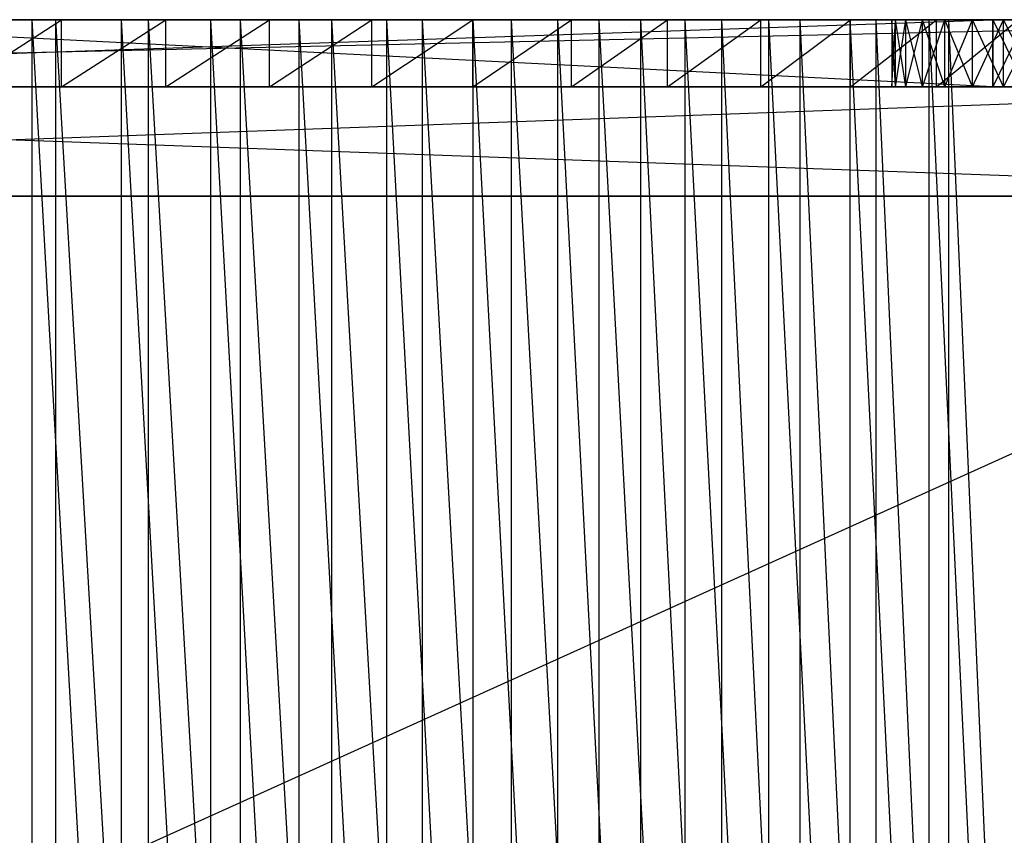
# Model space of a CAD drawing. Extents: x -125 to 125, y -143 to 0.
# Tile 359 of 406: x 0 to 12, y -10 to 0. Entities that reach past the tile are written whole.
import ezdxf

# ---------------------------------------------------------------- set-up
doc = ezdxf.new("R2010")
doc.units = 0
doc.header["$LTSCALE"] = 25.4
doc.layers.get('0').update_dxf_attribs({"linetype": 'CONTINUOUS'})

# ---------------------------------------------------------------- blocks, each defined once
blk = doc.blocks.new('NL2500027000_STL_3')
at = {"color": 0}
for p, q in [((-15.76, 0, -12.313), (13.363, 0, -52.089)), ((13.114, 0, -51.786), (-15.76, 0, -12.313)), ((-15.76, 0, -12.313), (12.09, 0, -51.238)), ((12.811, 0, -51.537), (-15.76, 0, -12.313)), ((13.114, 0, -51.786), (-15.76, 0, -12.313)), ((12.811, 0, -51.537), (-15.76, 0, -12.313)), ((12.465, 0, -51.352), (-15.76, 0, -12.313)), ((12.465, 0, -51.352), (-15.76, 0, -12.313)), ((-15.76, 0, -12.313), (12.09, 0, -51.238)), ((-15.76, 0, -12.313), (13.363, 0, -52.089)), ((17.7, 0, -78.2), (-17.7, 0, -78.2)), ((17.7, 0, -78.2), (-17.7, 0, -78.2)), ((17.7, 0, -78.2), (-17.7, -0.8, -78.2)), ((17.7, 0, -78.2), (-17.7, -0.8, -78.2)), ((12.09, 0, -51.238), (-16.466, 0, -11.352)), ((11.7, 0, -51.2), (-16.466, 0, -11.352)), ((12.09, 0, -51.238), (-16.466, 0, -11.352)), ((11.7, 0, -51.2), (-16.466, 0, -11.352)), ((-12.001, 0, -14.079), (13.363, 0, -52.089)), ((-12.001, 0, -14.079), (13.363, 0, -52.089)), ((11.7, 0, -51.2), (-11.7, 0, -51.2)), ((-11.7, -0.8, -51.2), (11.7, 0, -51.2)), ((-11.7, -0.8, -51.2), (11.7, 0, -51.2)), ((11.7, 0, -51.2), (-11.7, 0, -51.2)), ((-11.028, 0, -14.854), (13.363, 0, -52.089)), ((-11.028, 0, -14.854), (13.363, 0, -52.089)), ((13.363, 0, -52.089), (-10.006, 0, -15.561)), ((13.363, 0, -52.089), (-10.006, 0, -15.561)), ((-9.781, 0, -74.809), (17.7, 0, -78.2)), ((-9.781, 0, -74.809), (17.7, 0, -78.2)), ((-9.377, 0, -74.686), (17.7, 0, -78.2)), ((-9.377, 0, -74.686), (17.7, 0, -78.2)), ((-8.938, 0, -16.198), (13.363, 0, -52.089)), ((-8.938, 0, -16.198), (13.363, 0, -52.089)), ((-7.829, 0, -16.762), (13.363, 0, -52.089)), ((-7.829, 0, -16.762), (13.363, 0, -52.089)), ((10.541, 0, -24.619), (-6.686, 0, -17.25)), ((-6.686, 0, -17.25), (10.5, 0, -24.2)), ((10.541, 0, -24.619), (-6.686, 0, -17.25)), ((13.363, 0, -52.089), (-6.686, 0, -17.25)), ((-6.686, 0, -17.25), (10.5, 0, -24.2)), ((13.363, 0, -52.089), (-6.686, 0, -17.25)), ((10.5, 0, -24.2), (-5.512, 0, -17.66)), ((10.5, 0, -24.2), (-5.512, 0, -17.66)), ((10.541, 0, -21.281), (-4.313, 0, -17.99)), ((10.5, 0, -21.7), (-4.313, 0, -17.99)), ((10.541, 0, -21.281), (-4.313, 0, -17.99)), ((10.5, 0, -21.7), (-4.313, 0, -17.99)), ((10.5, 0, -24.2), (-4.313, 0, -17.99)), ((10.5, 0, -24.2), (-4.313, 0, -17.99)), ((-4.038, 0, -72.2), (17.7, 0, -78.2)), ((-4.038, 0, -72.2), (17.7, 0, -78.2)), ((-4.038, 0, -72.2), (11.7, 0, -72.2)), ((11.7, -0.8, -72.2), (-4.038, 0, -72.2)), ((11.7, -0.8, -72.2), (-4.038, 0, -72.2)), ((-4.038, 0, -72.2), (11.7, 0, -72.2)), ((-3.095, 0, -18.239), (10.541, 0, -21.281)), ((-3.095, 0, -18.239), (10.541, 0, -21.281)), ((-1.862, 0, -18.406), (10.541, 0, -21.281)), ((-1.862, 0, -18.406), (10.541, 0, -21.281)), ((-0.8, 0, 18.483), (0.267, 0, 18.498)), ((-0.8, 0, 18.483), (0.267, 0, 18.498)), ((-0.622, 0, -18.49), (10.541, 0, -21.281)), ((-0.622, 0, -18.49), (0.622, 0, -18.49)), ((-0.622, 0, -18.49), (10.541, 0, -21.281)), ((-0.622, -0.8, -18.49), (0.622, 0, -18.49)), ((-0.622, 0, -18.49), (0.622, 0, -18.49)), ((-0.622, -0.8, -18.49), (0.622, 0, -18.49)), ((0.551, 0, 19.992), (-0.551, 0, 19.992)), ((-0.551, 0, 19.992), (0.267, 0, 18.498)), ((-0.551, 0, 19.992), (0.267, 0, 18.498)), ((0.551, 0, 19.992), (-0.551, 0, 19.992)), ((0.267, 0, 18.498), (0.267, -19, 18.498)), ((0.267, 0, 18.498), (0.267, -19, 18.498)), ((0.267, 0, 18.498), (1.332, -19, 18.452)), ((0.267, 0, 18.498), (1.332, -19, 18.452)), ((0.267, 0, 18.498), (1.332, 0, 18.452)), ((0.551, 0, 19.992), (0.267, 0, 18.498)), ((0.551, 0, 19.992), (0.267, 0, 18.498)), ((0.267, 0, 18.498), (1.332, 0, 18.452)), ((1.652, 0, 19.932), (0.551, 0, 19.992)), ((0.551, 0, 19.992), (1.652, -19, 19.932)), ((0.551, 0, 19.992), (1.652, -19, 19.932)), ((0.551, 0, 19.992), (0.551, -19, 19.992)), ((0.551, 0, 19.992), (0.551, -19, 19.992)), ((0.551, 0, 19.992), (1.332, 0, 18.452)), ((0.551, 0, 19.992), (1.332, 0, 18.452)), ((1.652, 0, 19.932), (0.551, 0, 19.992)), ((0.622, 0, -18.49), (10.541, 0, -21.281)), ((0.622, 0, -18.49), (10.541, 0, -21.281)), ((0.622, 0, -18.49), (1.862, 0, -18.406)), ((0.622, -0.8, -18.49), (0.622, 0, -18.49)), ((0.622, -0.8, -18.49), (0.622, 0, -18.49)), ((0.622, -0.8, -18.49), (1.862, 0, -18.406)), ((0.622, 0, -18.49), (1.862, 0, -18.406)), ((0.622, -0.8, -18.49), (1.862, 0, -18.406)), ((1.332, 0, 18.452), (1.332, -19, 18.452)), ((1.332, 0, 18.452), (1.332, -19, 18.452)), ((1.332, 0, 18.452), (2.393, -19, 18.345)), ((1.332, 0, 18.452), (2.393, -19, 18.345)), ((1.332, 0, 18.452), (2.393, 0, 18.345)), ((1.652, 0, 19.932), (1.332, 0, 18.452)), ((1.652, 0, 19.932), (1.332, 0, 18.452)), ((1.332, 0, 18.452), (2.393, 0, 18.345)), ((2.747, 0, 19.81), (1.652, 0, 19.932)), ((1.652, 0, 19.932), (2.747, -19, 19.81)), ((1.652, 0, 19.932), (2.747, -19, 19.81)), ((1.652, 0, 19.932), (1.652, -19, 19.932)), ((1.652, 0, 19.932), (1.652, -19, 19.932)), ((1.652, 0, 19.932), (2.393, 0, 18.345)), ((1.652, 0, 19.932), (2.393, 0, 18.345)), ((2.747, 0, 19.81), (1.652, 0, 19.932)), ((1.862, 0, -18.406), (10.541, 0, -21.281)), ((1.862, 0, -18.406), (10.541, 0, -21.281)), ((1.862, 0, -18.406), (3.095, 0, -18.239)), ((1.862, -0.8, -18.406), (1.862, 0, -18.406)), ((1.862, -0.8, -18.406), (1.862, 0, -18.406)), ((1.862, -0.8, -18.406), (3.095, 0, -18.239)), ((1.862, 0, -18.406), (3.095, 0, -18.239)), ((1.862, -0.8, -18.406), (3.095, 0, -18.239)), ((2.393, 0, 18.345), (2.393, -19, 18.345)), ((2.393, 0, 18.345), (2.393, -19, 18.345)), ((2.393, 0, 18.345), (3.446, -19, 18.176)), ((2.393, 0, 18.345), (3.446, -19, 18.176)), ((2.393, 0, 18.345), (3.446, 0, 18.176)), ((2.747, 0, 19.81), (2.393, 0, 18.345)), ((2.747, 0, 19.81), (2.393, 0, 18.345)), ((2.393, 0, 18.345), (3.446, 0, 18.176)), ((3.834, 0, 19.629), (2.747, 0, 19.81)), ((2.747, 0, 19.81), (3.834, -19, 19.629)), ((2.747, 0, 19.81), (3.834, -19, 19.629)), ((2.747, 0, 19.81), (2.747, -19, 19.81)), ((2.747, 0, 19.81), (2.747, -19, 19.81)), ((2.747, 0, 19.81), (3.446, 0, 18.176)), ((2.747, 0, 19.81), (3.446, 0, 18.176)), ((3.834, 0, 19.629), (2.747, 0, 19.81)), ((10.541, 0, -21.281), (3.095, 0, -18.239)), ((3.095, 0, -18.239), (10.664, 0, -20.877)), ((10.541, 0, -21.281), (3.095, 0, -18.239)), ((3.095, 0, -18.239), (4.313, 0, -17.99)), ((3.095, 0, -18.239), (10.664, 0, -20.877)), ((3.095, -0.8, -18.239), (3.095, 0, -18.239)), ((3.095, -0.8, -18.239), (3.095, 0, -18.239)), ((3.095, -0.8, -18.239), (4.313, 0, -17.99)), ((3.095, 0, -18.239), (4.313, 0, -17.99)), ((3.095, -0.8, -18.239), (4.313, 0, -17.99)), ((3.446, 0, 18.176), (3.446, -19, 18.176)), ((3.446, 0, 18.176), (3.446, -19, 18.176)), ((3.446, 0, 18.176), (4.487, -19, 17.948)), ((3.446, 0, 18.176), (4.487, -19, 17.948)), ((3.446, 0, 18.176), (4.487, 0, 17.948)), ((3.834, 0, 19.629), (3.446, 0, 18.176)), ((3.834, 0, 19.629), (3.446, 0, 18.176)), ((3.446, 0, 18.176), (4.487, 0, 17.948)), ((4.91, 0, 19.388), (3.834, 0, 19.629)), ((3.834, 0, 19.629), (4.91, -19, 19.388)), ((3.834, 0, 19.629), (4.91, -19, 19.388)), ((3.834, 0, 19.629), (3.834, -19, 19.629)), ((3.834, 0, 19.629), (3.834, -19, 19.629)), ((3.834, 0, 19.629), (4.487, 0, 17.948)), ((3.834, 0, 19.629), (4.487, 0, 17.948)), ((4.91, 0, 19.388), (3.834, 0, 19.629)), ((4.313, 0, -17.99), (10.664, 0, -20.877)), ((4.313, 0, -17.99), (10.664, 0, -20.877)), ((4.313, 0, -17.99), (5.512, 0, -17.66)), ((4.313, -0.8, -17.99), (4.313, 0, -17.99)), ((4.313, -0.8, -17.99), (4.313, 0, -17.99)), ((4.313, -0.8, -17.99), (5.512, 0, -17.66)), ((4.313, 0, -17.99), (5.512, 0, -17.66)), ((4.313, -0.8, -17.99), (5.512, 0, -17.66)), ((4.487, 0, 17.948), (4.487, -19, 17.948)), ((4.487, 0, 17.948), (4.487, -19, 17.948)), ((4.487, 0, 17.948), (5.514, -19, 17.659)), ((4.487, 0, 17.948), (5.514, -19, 17.659)), ((4.487, 0, 17.948), (5.514, 0, 17.659)), ((4.91, 0, 19.388), (4.487, 0, 17.948)), ((4.91, 0, 19.388), (4.487, 0, 17.948)), ((4.487, 0, 17.948), (5.514, 0, 17.659)), ((5.97, 0, 19.088), (4.91, 0, 19.388)), ((4.91, 0, 19.388), (5.97, -19, 19.088)), ((4.91, 0, 19.388), (5.97, -19, 19.088)), ((4.91, 0, 19.388), (4.91, -19, 19.388)), ((4.91, 0, 19.388), (4.91, -19, 19.388)), ((4.91, 0, 19.388), (5.514, 0, 17.659)), ((4.91, 0, 19.388), (5.514, 0, 17.659)), ((5.97, 0, 19.088), (4.91, 0, 19.388)), ((5.512, 0, -17.66), (10.664, 0, -20.877)), ((5.512, 0, -17.66), (10.664, 0, -20.877)), ((5.512, 0, -17.66), (10.862, 0, -20.506)), ((5.512, 0, -17.66), (10.862, 0, -20.506)), ((5.512, 0, -17.66), (6.686, 0, -17.25)), ((5.512, -0.8, -17.66), (5.512, 0, -17.66)), ((5.512, -0.8, -17.66), (5.512, 0, -17.66)), ((5.512, -0.8, -17.66), (6.686, 0, -17.25)), ((5.512, 0, -17.66), (6.686, 0, -17.25)), ((5.512, -0.8, -17.66), (6.686, 0, -17.25)), ((5.514, 0, 17.659), (5.514, -19, 17.659)), ((5.514, 0, 17.659), (5.514, -19, 17.659)), ((5.514, 0, 17.659), (6.522, -19, 17.312)), ((5.514, 0, 17.659), (6.522, -19, 17.312)), ((5.514, 0, 17.659), (6.522, 0, 17.312)), ((5.97, 0, 19.088), (5.514, 0, 17.659)), ((5.97, 0, 19.088), (5.514, 0, 17.659)), ((5.514, 0, 17.659), (6.522, 0, 17.312)), ((7.013, 0, 18.73), (5.97, 0, 19.088)), ((5.97, 0, 19.088), (7.013, -19, 18.73)), ((5.97, 0, 19.088), (7.013, -19, 18.73)), ((5.97, 0, 19.088), (5.97, -19, 19.088)), ((5.97, 0, 19.088), (5.97, -19, 19.088)), ((5.97, 0, 19.088), (6.522, 0, 17.312)), ((5.97, 0, 19.088), (6.522, 0, 17.312)), ((7.013, 0, 18.73), (5.97, 0, 19.088)), ((6.522, 0, 17.312), (6.522, -19, 17.312)), ((6.522, 0, 17.312), (6.522, -19, 17.312)), ((6.522, 0, 17.312), (7.508, -19, 16.908)), ((6.522, 0, 17.312), (7.508, -19, 16.908)), ((6.522, 0, 17.312), (7.508, 0, 16.908)), ((7.013, 0, 18.73), (6.522, 0, 17.312)), ((7.013, 0, 18.73), (6.522, 0, 17.312)), ((6.522, 0, 17.312), (7.508, 0, 16.908)), ((6.686, 0, -17.25), (10.862, 0, -20.506)), ((6.686, 0, -17.25), (10.862, 0, -20.506)), ((6.686, 0, -17.25), (11.13, 0, -20.18)), ((6.686, 0, -17.25), (11.13, 0, -20.18)), ((6.686, 0, -17.25), (7.829, 0, -16.762)), ((6.686, -0.8, -17.25), (6.686, 0, -17.25)), ((6.686, -0.8, -17.25), (6.686, 0, -17.25)), ((6.686, -0.8, -17.25), (7.829, 0, -16.762)), ((6.686, 0, -17.25), (7.829, 0, -16.762)), ((6.686, -0.8, -17.25), (7.829, 0, -16.762)), ((8.034, 0, 18.315), (7.013, 0, 18.73)), ((7.013, 0, 18.73), (8.034, -19, 18.315)), ((7.013, 0, 18.73), (8.034, -19, 18.315)), ((7.013, 0, 18.73), (7.013, -19, 18.73)), ((7.013, 0, 18.73), (7.013, -19, 18.73)), ((7.013, 0, 18.73), (7.508, 0, 16.908)), ((7.013, 0, 18.73), (7.508, 0, 16.908)), ((8.034, 0, 18.315), (7.013, 0, 18.73)), ((7.508, 0, 16.908), (7.508, -19, 16.908)), ((7.508, 0, 16.908), (7.508, -19, 16.908)), ((7.508, 0, 16.908), (8.47, -19, 16.447)), ((7.508, 0, 16.908), (8.47, -19, 16.447)), ((7.508, 0, 16.908), (8.47, 0, 16.447)), ((8.034, 0, 18.315), (7.508, 0, 16.908)), ((8.034, 0, 18.315), (7.508, 0, 16.908)), ((7.508, 0, 16.908), (8.47, 0, 16.447)), ((7.829, 0, -16.762), (11.13, 0, -20.18)), ((7.829, 0, -16.762), (11.13, 0, -20.18)), ((7.829, 0, -16.762), (11.456, 0, -19.912)), ((7.829, 0, -16.762), (11.456, 0, -19.912)), ((7.829, 0, -16.762), (8.938, 0, -16.198)), ((7.829, -0.8, -16.762), (7.829, 0, -16.762)), ((7.829, -0.8, -16.762), (7.829, 0, -16.762)), ((7.829, -0.8, -16.762), (8.938, 0, -16.198)), ((7.829, 0, -16.762), (8.938, 0, -16.198)), ((7.829, -0.8, -16.762), (8.938, 0, -16.198)), ((9.031, 0, 17.845), (8.034, 0, 18.315)), ((8.034, 0, 18.315), (9.031, -19, 17.845)), ((8.034, 0, 18.315), (9.031, -19, 17.845)), ((8.034, 0, 18.315), (8.034, -19, 18.315)), ((8.034, 0, 18.315), (8.034, -19, 18.315)), ((8.034, 0, 18.315), (8.47, 0, 16.447)), ((8.034, 0, 18.315), (8.47, 0, 16.447)), ((9.031, 0, 17.845), (8.034, 0, 18.315)), ((8.47, 0, 16.447), (8.47, -19, 16.447)), ((8.47, 0, 16.447), (8.47, -19, 16.447)), ((8.47, 0, 16.447), (9.403, -19, 15.932)), ((8.47, 0, 16.447), (9.403, -19, 15.932)), ((8.47, 0, 16.447), (9.403, 0, 15.932)), ((9.031, 0, 17.845), (8.47, 0, 16.447)), ((9.031, 0, 17.845), (8.47, 0, 16.447)), ((8.47, 0, 16.447), (9.403, 0, 15.932)), ((8.938, 0, -16.198), (11.456, 0, -19.912)), ((8.938, 0, -16.198), (11.456, 0, -19.912)), ((8.938, 0, -16.198), (11.827, 0, -19.714)), ((8.938, 0, -16.198), (11.827, 0, -19.714)), ((8.938, 0, -16.198), (10.006, 0, -15.561)), ((8.938, -0.8, -16.198), (8.938, 0, -16.198)), ((8.938, -0.8, -16.198), (8.938, 0, -16.198)), ((8.938, -0.8, -16.198), (10.006, 0, -15.561)), ((8.938, 0, -16.198), (10.006, 0, -15.561)), ((8.938, -0.8, -16.198), (10.006, 0, -15.561)), ((10, 0, 17.321), (9.031, 0, 17.845)), ((9.031, 0, 17.845), (10, -19, 17.321)), ((9.031, 0, 17.845), (10, -19, 17.321)), ((9.031, 0, 17.845), (9.031, -19, 17.845)), ((9.031, 0, 17.845), (9.031, -19, 17.845)), ((9.031, 0, 17.845), (9.403, 0, 15.932)), ((9.031, 0, 17.845), (9.403, 0, 15.932)), ((10, 0, 17.321), (9.031, 0, 17.845)), ((9.403, 0, 15.932), (9.403, -19, 15.932)), ((9.403, 0, 15.932), (9.403, -19, 15.932)), ((9.403, 0, 15.932), (10.306, -19, 15.364)), ((9.403, 0, 15.932), (10.306, -19, 15.364)), ((9.403, 0, 15.932), (10.306, 0, 15.364)), ((10, 0, 17.321), (9.403, 0, 15.932)), ((10, 0, 17.321), (9.403, 0, 15.932)), ((9.403, 0, 15.932), (10.306, 0, 15.364)), ((10.939, 0, 16.743), (10, 0, 17.321)), ((10, 0, 17.321), (10.939, -19, 16.743)), ((10, 0, 17.321), (10.939, -19, 16.743)), ((10, 0, 17.321), (10, -19, 17.321)), ((10, 0, 17.321), (10, -19, 17.321)), ((10, 0, 17.321), (10.306, 0, 15.364)), ((10, 0, 17.321), (10.306, 0, 15.364)), ((10.939, 0, 16.743), (10, 0, 17.321)), ((10.006, 0, -15.561), (11.827, 0, -19.714)), ((10.006, 0, -15.561), (11.827, 0, -19.714)), ((10.006, 0, -15.561), (12.231, 0, -19.591)), ((10.006, 0, -15.561), (12.231, 0, -19.591)), ((10.006, 0, -15.561), (11.028, 0, -14.854)), ((10.006, -0.8, -15.561), (10.006, 0, -15.561)), ((10.006, -0.8, -15.561), (10.006, 0, -15.561)), ((10.006, -0.8, -15.561), (11.028, 0, -14.854)), ((10.006, 0, -15.561), (11.028, 0, -14.854)), ((10.006, -0.8, -15.561), (11.028, 0, -14.854)), ((10.306, 0, 15.364), (10.306, -19, 15.364)), ((10.306, 0, 15.364), (10.306, -19, 15.364)), ((10.306, 0, 15.364), (11.174, -19, 14.744)), ((10.306, 0, 15.364), (11.174, -19, 14.744)), ((10.306, 0, 15.364), (11.174, 0, 14.744)), ((10.939, 0, 16.743), (10.306, 0, 15.364)), ((10.939, 0, 16.743), (10.306, 0, 15.364)), ((10.306, 0, 15.364), (11.174, 0, 14.744)), ((10.5, 0, -24.2), (10.541, 0, -24.619)), ((10.541, 0, -21.281), (10.5, 0, -21.7)), ((10.5, 0, -21.7), (10.5, 0, -24.2)), ((10.5, 0, -24.2), (10.5, -0.8, -24.2)), ((10.5, -0.8, -24.2), (10.541, 0, -24.619)), ((10.5, 0, -24.2), (10.541, 0, -24.619)), ((10.5, -0.8, -24.2), (10.541, 0, -24.619)), ((10.5, 0, -21.7), (10.5, 0, -24.2)), ((10.5, 0, -21.7), (10.5, -0.8, -24.2)), ((10.5, 0, -24.2), (10.5, -0.8, -24.2)), ((10.5, 0, -21.7), (10.5, -0.8, -24.2)), ((10.5, 0, -21.7), (10.5, -0.8, -21.7)), ((10.541, -0.8, -21.281), (10.5, 0, -21.7)), ((10.541, 0, -21.281), (10.5, 0, -21.7)), ((10.541, -0.8, -21.281), (10.5, 0, -21.7)), ((10.5, 0, -21.7), (10.5, -0.8, -21.7)), ((10.541, 0, -24.619), (13.363, 0, -52.089)), ((10.664, 0, -20.877), (10.541, 0, -21.281)), ((13.662, 0, -52.81), (10.541, 0, -24.619)), ((10.541, 0, -24.619), (10.664, 0, -25.023)), ((13.662, 0, -52.81), (10.541, 0, -24.619)), ((13.548, 0, -52.435), (10.541, 0, -24.619)), ((13.548, 0, -52.435), (10.541, 0, -24.619)), ((10.541, 0, -24.619), (13.363, 0, -52.089)), ((10.541, -0.8, -24.619), (10.541, 0, -24.619)), ((10.541, -0.8, -24.619), (10.541, 0, -24.619)), ((10.541, -0.8, -24.619), (10.664, 0, -25.023)), ((10.541, 0, -24.619), (10.664, 0, -25.023)), ((10.541, -0.8, -24.619), (10.664, 0, -25.023)), ((10.664, -0.8, -20.877), (10.541, 0, -21.281)), ((10.664, 0, -20.877), (10.541, 0, -21.281)), ((10.664, -0.8, -20.877), (10.541, 0, -21.281)), ((10.541, -0.8, -21.281), (10.541, 0, -21.281)), ((10.541, -0.8, -21.281), (10.541, 0, -21.281)), ((10.664, 0, -25.023), (13.662, 0, -52.81)), ((10.664, 0, -25.023), (10.862, 0, -25.394)), ((10.664, 0, -25.023), (13.662, 0, -52.81)), ((10.862, 0, -20.506), (10.664, 0, -20.877)), ((10.664, -0.8, -25.023), (10.664, 0, -25.023)), ((10.664, -0.8, -25.023), (10.664, 0, -25.023)), ((10.664, -0.8, -25.023), (10.862, 0, -25.394)), ((10.664, 0, -25.023), (10.862, 0, -25.394)), ((10.664, -0.8, -25.023), (10.862, 0, -25.394)), ((10.862, -0.8, -20.506), (10.664, 0, -20.877)), ((10.862, 0, -20.506), (10.664, 0, -20.877)), ((10.862, -0.8, -20.506), (10.664, 0, -20.877)), ((10.664, -0.8, -20.877), (10.664, 0, -20.877)), ((10.664, -0.8, -20.877), (10.664, 0, -20.877)), ((10.862, 0, -25.394), (13.662, 0, -52.81)), ((10.862, 0, -25.394), (13.662, 0, -52.81)), ((10.862, 0, -25.394), (11.13, 0, -25.72)), ((11.13, 0, -20.18), (10.862, 0, -20.506)), ((10.862, -0.8, -25.394), (10.862, 0, -25.394)), ((10.862, -0.8, -25.394), (10.862, 0, -25.394)), ((10.862, -0.8, -25.394), (11.13, 0, -25.72)), ((10.862, 0, -25.394), (11.13, 0, -25.72)), ((10.862, -0.8, -25.394), (11.13, 0, -25.72)), ((11.13, -0.8, -20.18), (10.862, 0, -20.506)), ((11.13, 0, -20.18), (10.862, 0, -20.506)), ((11.13, -0.8, -20.18), (10.862, 0, -20.506)), ((10.862, -0.8, -20.506), (10.862, 0, -20.506)), ((10.862, -0.8, -20.506), (10.862, 0, -20.506)), ((11.845, 0, 16.115), (10.939, 0, 16.743)), ((10.939, 0, 16.743), (11.845, -19, 16.115)), ((10.939, 0, 16.743), (11.845, -19, 16.115)), ((10.939, 0, 16.743), (10.939, -19, 16.743)), ((10.939, 0, 16.743), (10.939, -19, 16.743)), ((10.939, 0, 16.743), (11.174, 0, 14.744)), ((10.939, 0, 16.743), (11.174, 0, 14.744)), ((11.845, 0, 16.115), (10.939, 0, 16.743)), ((11.028, 0, -14.854), (12.231, 0, -19.591)), ((11.028, 0, -14.854), (12.231, 0, -19.591)), ((11.028, 0, -14.854), (12.65, 0, -19.55)), ((11.028, 0, -14.854), (12.65, 0, -19.55)), ((11.028, 0, -14.854), (12.001, 0, -14.079)), ((11.028, -0.8, -14.854), (11.028, 0, -14.854)), ((11.028, -0.8, -14.854), (11.028, 0, -14.854)), ((11.028, -0.8, -14.854), (12.001, 0, -14.079)), ((11.028, 0, -14.854), (12.001, 0, -14.079)), ((11.028, -0.8, -14.854), (12.001, 0, -14.079)), ((11.13, 0, -25.72), (13.662, 0, -52.81)), ((11.13, 0, -25.72), (13.662, 0, -52.81)), ((11.13, 0, -25.72), (11.456, 0, -25.988)), ((11.456, 0, -19.912), (11.13, 0, -20.18)), ((11.13, -0.8, -25.72), (11.13, 0, -25.72)), ((11.13, -0.8, -25.72), (11.13, 0, -25.72)), ((11.13, -0.8, -25.72), (11.456, 0, -25.988)), ((11.13, 0, -25.72), (11.456, 0, -25.988)), ((11.13, -0.8, -25.72), (11.456, 0, -25.988)), ((11.456, -0.8, -19.912), (11.13, 0, -20.18)), ((11.456, 0, -19.912), (11.13, 0, -20.18)), ((11.456, -0.8, -19.912), (11.13, 0, -20.18)), ((11.13, -0.8, -20.18), (11.13, 0, -20.18)), ((11.13, -0.8, -20.18), (11.13, 0, -20.18)), ((11.174, 0, 14.744), (11.174, -19, 14.744)), ((11.174, 0, 14.744), (11.174, -19, 14.744)), ((11.174, 0, 14.744), (12.005, -19, 14.076)), ((11.174, 0, 14.744), (12.005, -19, 14.076)), ((11.174, 0, 14.744), (12.005, 0, 14.076)), ((11.845, 0, 16.115), (11.174, 0, 14.744)), ((11.845, 0, 16.115), (11.174, 0, 14.744)), ((11.174, 0, 14.744), (12.005, 0, 14.076)), ((11.456, 0, -25.988), (13.662, 0, -52.81)), ((11.456, 0, -25.988), (11.827, 0, -26.186)), ((11.456, 0, -25.988), (13.662, 0, -52.81)), ((11.827, 0, -19.714), (11.456, 0, -19.912)), ((11.456, -0.8, -25.988), (11.456, 0, -25.988)), ((11.456, -0.8, -25.988), (11.456, 0, -25.988)), ((11.456, -0.8, -25.988), (11.827, 0, -26.186)), ((11.456, 0, -25.988), (11.827, 0, -26.186)), ((11.456, -0.8, -25.988), (11.827, 0, -26.186)), ((11.827, -0.8, -19.714), (11.456, 0, -19.912)), ((11.827, 0, -19.714), (11.456, 0, -19.912)), ((11.827, -0.8, -19.714), (11.456, 0, -19.912)), ((11.456, -0.8, -19.912), (11.456, 0, -19.912)), ((11.456, -0.8, -19.912), (11.456, 0, -19.912)), ((12.09, 0, -51.238), (11.7, 0, -51.2)), ((11.7, 0, -72.2), (17.7, 0, -78.2)), ((11.7, 0, -72.2), (17.7, 0, -78.2)), ((11.7, 0, -72.2), (12.09, 0, -72.162)), ((11.7, 0, -51.2), (11.7, -0.8, -51.2)), ((11.7, -0.8, -72.2), (11.7, 0, -72.2)), ((12.09, 0, -72.162), (11.7, -0.8, -72.2)), ((12.09, 0, -72.162), (11.7, -0.8, -72.2)), ((11.7, 0, -72.2), (12.09, 0, -72.162)), ((11.7, -0.8, -72.2), (11.7, 0, -72.2)), ((11.7, 0, -51.2), (11.7, -0.8, -51.2)), ((11.7, 0, -51.2), (12.09, -0.8, -51.238)), ((11.7, 0, -51.2), (12.09, -0.8, -51.238)), ((12.09, 0, -51.238), (11.7, 0, -51.2)), ((11.827, 0, -26.186), (13.662, 0, -52.81)), ((11.827, 0, -26.186), (13.662, 0, -52.81)), ((11.827, 0, -26.186), (12.231, 0, -26.309)), ((12.231, 0, -19.591), (11.827, 0, -19.714)), ((11.827, -0.8, -26.186), (11.827, 0, -26.186)), ((11.827, -0.8, -26.186), (11.827, 0, -26.186)), ((11.827, -0.8, -26.186), (12.231, 0, -26.309)), ((11.827, 0, -26.186), (12.231, 0, -26.309)), ((11.827, -0.8, -26.186), (12.231, 0, -26.309)), ((12.231, -0.8, -19.591), (11.827, 0, -19.714)), ((12.231, 0, -19.591), (11.827, 0, -19.714)), ((12.231, -0.8, -19.591), (11.827, 0, -19.714)), ((11.827, -0.8, -19.714), (11.827, 0, -19.714)), ((11.827, -0.8, -19.714), (11.827, 0, -19.714)), ((-18.7, -2.1, -77.2), (17.4, -0.8, -77.2)), ((-18.7, -2.1, -77.2), (17.4, -0.8, -77.2)), ((-17.7, -0.8, -78.2), (17.7, -0.8, -78.2)), ((-17.7, -0.8, -78.2), (17.7, -0.8, -78.2)), ((17.4, -0.8, -78.2), (-17.4, -0.8, -78.2)), ((-17.4, -0.8, -78.2), (17.4, -0.8, -77.2)), ((-17.4, -0.8, -78.2), (17.4, -0.8, -77.2)), ((-17.4, -0.8, -77.2), (17.4, -0.8, -77.2)), ((-17.4, -0.8, -78.2), (18.7, -2.1, -78.2)), ((-17.4, -0.8, -78.2), (18.7, -2.1, -78.2)), ((17.4, -0.8, -78.2), (-17.4, -0.8, -78.2)), ((-17.4, -0.8, -77.2), (17.4, -0.8, -77.2)), ((-13.548, -0.8, -52.435), (1.862, -0.8, -18.406)), ((0.622, -0.8, -18.49), (-13.548, -0.8, -52.435)), ((0.622, -0.8, -18.49), (-13.548, -0.8, -52.435)), ((4.313, -0.8, -17.99), (-13.548, -0.8, -52.435)), ((4.313, -0.8, -17.99), (-13.548, -0.8, -52.435)), ((3.095, -0.8, -18.239), (-13.548, -0.8, -52.435)), ((3.095, -0.8, -18.239), (-13.548, -0.8, -52.435)), ((-13.548, -0.8, -52.435), (1.862, -0.8, -18.406)), ((-13.363, -0.8, -52.089), (10.664, -0.8, -20.877)), ((10.862, -0.8, -20.506), (-13.363, -0.8, -52.089)), ((10.5, -0.8, -21.7), (-13.363, -0.8, -52.089)), ((10.5, -0.8, -21.7), (-13.363, -0.8, -52.089)), ((10.541, -0.8, -21.281), (-13.363, -0.8, -52.089)), ((10.541, -0.8, -21.281), (-13.363, -0.8, -52.089)), ((-13.363, -0.8, -52.089), (10.664, -0.8, -20.877)), ((15.76, -0.8, -12.313), (-13.363, -0.8, -52.089)), ((10.862, -0.8, -20.506), (-13.363, -0.8, -52.089)), ((15.76, -0.8, -12.313), (-13.363, -0.8, -52.089)), ((14.578, -0.8, -11.39), (-13.363, -0.8, -52.089)), ((14.578, -0.8, -11.39), (-13.363, -0.8, -52.089)), ((13.78, -0.8, -12.343), (-13.363, -0.8, -52.089)), ((12.92, -0.8, -13.241), (-13.363, -0.8, -52.089)), ((13.78, -0.8, -12.343), (-13.363, -0.8, -52.089)), ((12.92, -0.8, -13.241), (-13.363, -0.8, -52.089)), ((12.001, -0.8, -14.079), (-13.363, -0.8, -52.089)), ((12.001, -0.8, -14.079), (-13.363, -0.8, -52.089)), ((11.028, -0.8, -14.854), (-13.363, -0.8, -52.089)), ((10.006, -0.8, -15.561), (-13.363, -0.8, -52.089)), ((11.028, -0.8, -14.854), (-13.363, -0.8, -52.089)), ((10.006, -0.8, -15.561), (-13.363, -0.8, -52.089)), ((8.938, -0.8, -16.198), (-13.363, -0.8, -52.089)), ((8.938, -0.8, -16.198), (-13.363, -0.8, -52.089)), ((7.829, -0.8, -16.762), (-13.363, -0.8, -52.089)), ((-13.363, -0.8, -52.089), (4.313, -0.8, -17.99)), ((6.686, -0.8, -17.25), (-13.363, -0.8, -52.089)), ((7.829, -0.8, -16.762), (-13.363, -0.8, -52.089)), ((6.686, -0.8, -17.25), (-13.363, -0.8, -52.089)), ((5.512, -0.8, -17.66), (-13.363, -0.8, -52.089)), ((5.512, -0.8, -17.66), (-13.363, -0.8, -52.089)), ((-13.363, -0.8, -52.089), (4.313, -0.8, -17.99)), ((13.069, -0.8, -26.309), (-13.114, -0.8, -51.786)), ((-13.114, -0.8, -51.786), (13.473, -0.8, -26.186)), ((13.069, -0.8, -26.309), (-13.114, -0.8, -51.786)), ((12.65, -0.8, -26.35), (-13.114, -0.8, -51.786)), ((12.65, -0.8, -26.35), (-13.114, -0.8, -51.786)), ((12.231, -0.8, -26.309), (-13.114, -0.8, -51.786)), ((14.17, -0.8, -25.72), (-13.114, -0.8, -51.786)), ((14.17, -0.8, -25.72), (-13.114, -0.8, -51.786)), ((13.844, -0.8, -25.988), (-13.114, -0.8, -51.786)), ((13.844, -0.8, -25.988), (-13.114, -0.8, -51.786)), ((-13.114, -0.8, -51.786), (13.473, -0.8, -26.186)), ((11.827, -0.8, -26.186), (-13.114, -0.8, -51.786)), ((12.231, -0.8, -26.309), (-13.114, -0.8, -51.786)), ((11.827, -0.8, -26.186), (-13.114, -0.8, -51.786)), ((11.456, -0.8, -25.988), (-13.114, -0.8, -51.786)), ((11.456, -0.8, -25.988), (-13.114, -0.8, -51.786)), ((11.13, -0.8, -25.72), (-13.114, -0.8, -51.786)), ((10.862, -0.8, -25.394), (-13.114, -0.8, -51.786)), ((11.13, -0.8, -25.72), (-13.114, -0.8, -51.786)), ((10.862, -0.8, -25.394), (-13.114, -0.8, -51.786)), ((10.664, -0.8, -25.023), (-13.114, -0.8, -51.786)), ((10.664, -0.8, -25.023), (-13.114, -0.8, -51.786)), ((10.541, -0.8, -24.619), (-13.114, -0.8, -51.786)), ((10.5, -0.8, -24.2), (-13.114, -0.8, -51.786)), ((10.541, -0.8, -24.619), (-13.114, -0.8, -51.786)), ((10.5, -0.8, -24.2), (-13.114, -0.8, -51.786)), ((10.5, -0.8, -21.7), (-13.114, -0.8, -51.786)), ((10.5, -0.8, -21.7), (-13.114, -0.8, -51.786)), ((14.17, -0.8, -25.72), (-12.811, -0.8, -51.537)), ((14.17, -0.8, -25.72), (-12.811, -0.8, -51.537)), ((14.17, -0.8, -25.72), (-12.465, -0.8, -51.352)), ((14.17, -0.8, -25.72), (-12.465, -0.8, -51.352)), ((-12.09, -0.8, -51.238), (14.17, -0.8, -25.72)), ((-12.09, -0.8, -51.238), (14.17, -0.8, -25.72)), ((-11.7, -0.8, -51.2), (14.17, -0.8, -25.72)), ((-11.7, -0.8, -51.2), (14.17, -0.8, -25.72)), ((-11.7, -0.8, -51.2), (11.7, -0.8, -51.2)), ((-11.7, -0.8, -51.2), (11.7, -0.8, -51.2)), ((-9.781, -0.8, -74.809), (17.7, -0.8, -78.2)), ((-9.781, -0.8, -74.809), (17.7, -0.8, -78.2)), ((-9.377, -0.8, -74.686), (17.7, -0.8, -78.2)), ((-9.377, -0.8, -74.686), (17.7, -0.8, -78.2)), ((-9.006, -0.8, -74.488), (17.7, -0.8, -78.2)), ((-9.006, -0.8, -74.488), (17.7, -0.8, -78.2)), ((-8.68, -0.8, -74.22), (17.7, -0.8, -78.2)), ((-8.68, -0.8, -74.22), (17.7, -0.8, -78.2)), ((-8.412, -0.8, -73.894), (17.7, -0.8, -78.2)), ((-8.412, -0.8, -73.894), (17.7, -0.8, -78.2)), ((17.7, -0.8, -78.2), (-8.214, -0.8, -73.523)), ((17.7, -0.8, -78.2), (-8.214, -0.8, -73.523)), ((17.7, -0.8, -78.2), (-8.091, -0.8, -73.119)), ((17.7, -0.8, -78.2), (-8.091, -0.8, -73.119)), ((11.7, -0.8, -72.2), (-8.091, -0.8, -73.119)), ((11.7, -0.8, -72.2), (-8.091, -0.8, -73.119)), ((11.7, -0.8, -72.2), (-8.05, -0.8, -72.7)), ((11.7, -0.8, -72.2), (-8.05, -0.8, -72.7)), ((11.7, -0.8, -72.2), (-4.038, -0.8, -72.2)), ((11.7, -0.8, -72.2), (-4.038, -0.8, -72.2)), ((0.622, -0.8, -18.49), (-0.622, -0.8, -18.49)), ((0.622, -0.8, -18.49), (-0.622, -0.8, -18.49)), ((1.862, -0.8, -18.406), (0.622, -0.8, -18.49)), ((1.862, -0.8, -18.406), (0.622, -0.8, -18.49)), ((3.095, -0.8, -18.239), (1.862, -0.8, -18.406)), ((3.095, -0.8, -18.239), (1.862, -0.8, -18.406)), ((4.313, -0.8, -17.99), (3.095, -0.8, -18.239)), ((4.313, -0.8, -17.99), (3.095, -0.8, -18.239)), ((5.512, -0.8, -17.66), (4.313, -0.8, -17.99)), ((5.512, -0.8, -17.66), (4.313, -0.8, -17.99)), ((6.686, -0.8, -17.25), (5.512, -0.8, -17.66)), ((6.686, -0.8, -17.25), (5.512, -0.8, -17.66)), ((7.829, -0.8, -16.762), (6.686, -0.8, -17.25)), ((7.829, -0.8, -16.762), (6.686, -0.8, -17.25)), ((8.938, -0.8, -16.198), (7.829, -0.8, -16.762)), ((8.938, -0.8, -16.198), (7.829, -0.8, -16.762)), ((10.006, -0.8, -15.561), (8.938, -0.8, -16.198)), ((10.006, -0.8, -15.561), (8.938, -0.8, -16.198)), ((11.028, -0.8, -14.854), (10.006, -0.8, -15.561)), ((11.028, -0.8, -14.854), (10.006, -0.8, -15.561)), ((10.541, -0.8, -24.619), (10.5, -0.8, -24.2)), ((10.5, -0.8, -24.2), (10.5, -0.8, -21.7)), ((10.5, -0.8, -21.7), (10.541, -0.8, -21.281)), ((10.541, -0.8, -24.619), (10.5, -0.8, -24.2)), ((10.5, -0.8, -24.2), (10.5, -0.8, -21.7)), ((10.5, -0.8, -21.7), (10.541, -0.8, -21.281)), ((10.664, -0.8, -25.023), (10.541, -0.8, -24.619)), ((10.541, -0.8, -21.281), (10.664, -0.8, -20.877)), ((10.664, -0.8, -25.023), (10.541, -0.8, -24.619)), ((10.541, -0.8, -21.281), (10.664, -0.8, -20.877)), ((10.862, -0.8, -25.394), (10.664, -0.8, -25.023)), ((10.664, -0.8, -20.877), (10.862, -0.8, -20.506)), ((10.862, -0.8, -25.394), (10.664, -0.8, -25.023)), ((10.664, -0.8, -20.877), (10.862, -0.8, -20.506)), ((11.13, -0.8, -25.72), (10.862, -0.8, -25.394)), ((17.113, -0.8, -10.35), (10.862, -0.8, -20.506)), ((10.862, -0.8, -20.506), (11.13, -0.8, -20.18)), ((16.466, -0.8, -11.352), (10.862, -0.8, -20.506)), ((17.113, -0.8, -10.35), (10.862, -0.8, -20.506)), ((16.466, -0.8, -11.352), (10.862, -0.8, -20.506)), ((15.76, -0.8, -12.313), (10.862, -0.8, -20.506)), ((15.76, -0.8, -12.313), (10.862, -0.8, -20.506)), ((11.13, -0.8, -25.72), (10.862, -0.8, -25.394)), ((10.862, -0.8, -20.506), (11.13, -0.8, -20.18)), ((12.001, -0.8, -14.079), (11.028, -0.8, -14.854)), ((12.001, -0.8, -14.079), (11.028, -0.8, -14.854)), ((11.456, -0.8, -25.988), (11.13, -0.8, -25.72)), ((17.113, -0.8, -10.35), (11.13, -0.8, -20.18)), ((11.13, -0.8, -20.18), (11.456, -0.8, -19.912)), ((17.113, -0.8, -10.35), (11.13, -0.8, -20.18)), ((11.456, -0.8, -25.988), (11.13, -0.8, -25.72)), ((11.13, -0.8, -20.18), (11.456, -0.8, -19.912)), ((11.827, -0.8, -26.186), (11.456, -0.8, -25.988)), ((11.456, -0.8, -19.912), (17.113, -0.8, -10.35)), ((11.456, -0.8, -19.912), (11.827, -0.8, -19.714)), ((11.456, -0.8, -19.912), (17.113, -0.8, -10.35)), ((11.827, -0.8, -26.186), (11.456, -0.8, -25.988)), ((11.456, -0.8, -19.912), (11.827, -0.8, -19.714)), ((11.7, -0.8, -51.2), (14.17, -0.8, -25.72)), ((11.7, -0.8, -51.2), (14.17, -0.8, -25.72)), ((11.7, -0.8, -51.2), (12.09, -0.8, -51.238)), ((12.09, -0.8, -72.162), (11.7, -0.8, -72.2)), ((11.7, -0.8, -72.2), (17.7, -0.8, -78.2)), ((11.7, -0.8, -72.2), (17.7, -0.8, -78.2)), ((12.09, -0.8, -72.162), (11.7, -0.8, -72.2)), ((11.7, -0.8, -51.2), (12.09, -0.8, -51.238)), ((12.231, -0.8, -26.309), (11.827, -0.8, -26.186)), ((11.827, -0.8, -19.714), (17.113, -0.8, -10.35)), ((11.827, -0.8, -19.714), (17.113, -0.8, -10.35)), ((11.827, -0.8, -19.714), (12.231, -0.8, -19.591)), ((12.231, -0.8, -26.309), (11.827, -0.8, -26.186)), ((11.827, -0.8, -19.714), (12.231, -0.8, -19.591)), ((-18.7, -19, -78.2), (18.7, -2.1, -78.2)), ((-18.7, -19, -78.2), (18.7, -2.1, -78.2)), ((-18.7, -2.1, -78.2), (18.7, -2.1, -78.2)), ((-18.7, -2.1, -78.2), (18.7, -2.1, -78.2)), ((18.7, -2.1, -77.2), (-18.7, -2.1, -77.2)), ((18.7, -2.1, -77.2), (-18.7, -2.1, -77.2))]:
    blk.add_line(p, q, dxfattribs=at)

msp = doc.modelspace()

# ---------------------------------------------------------------- block references
at = {"color": 253}
msp.add_blockref('NL2500027000_STL_3', (0, 0), dxfattribs=at)

doc.saveas('drawing.dxf')
